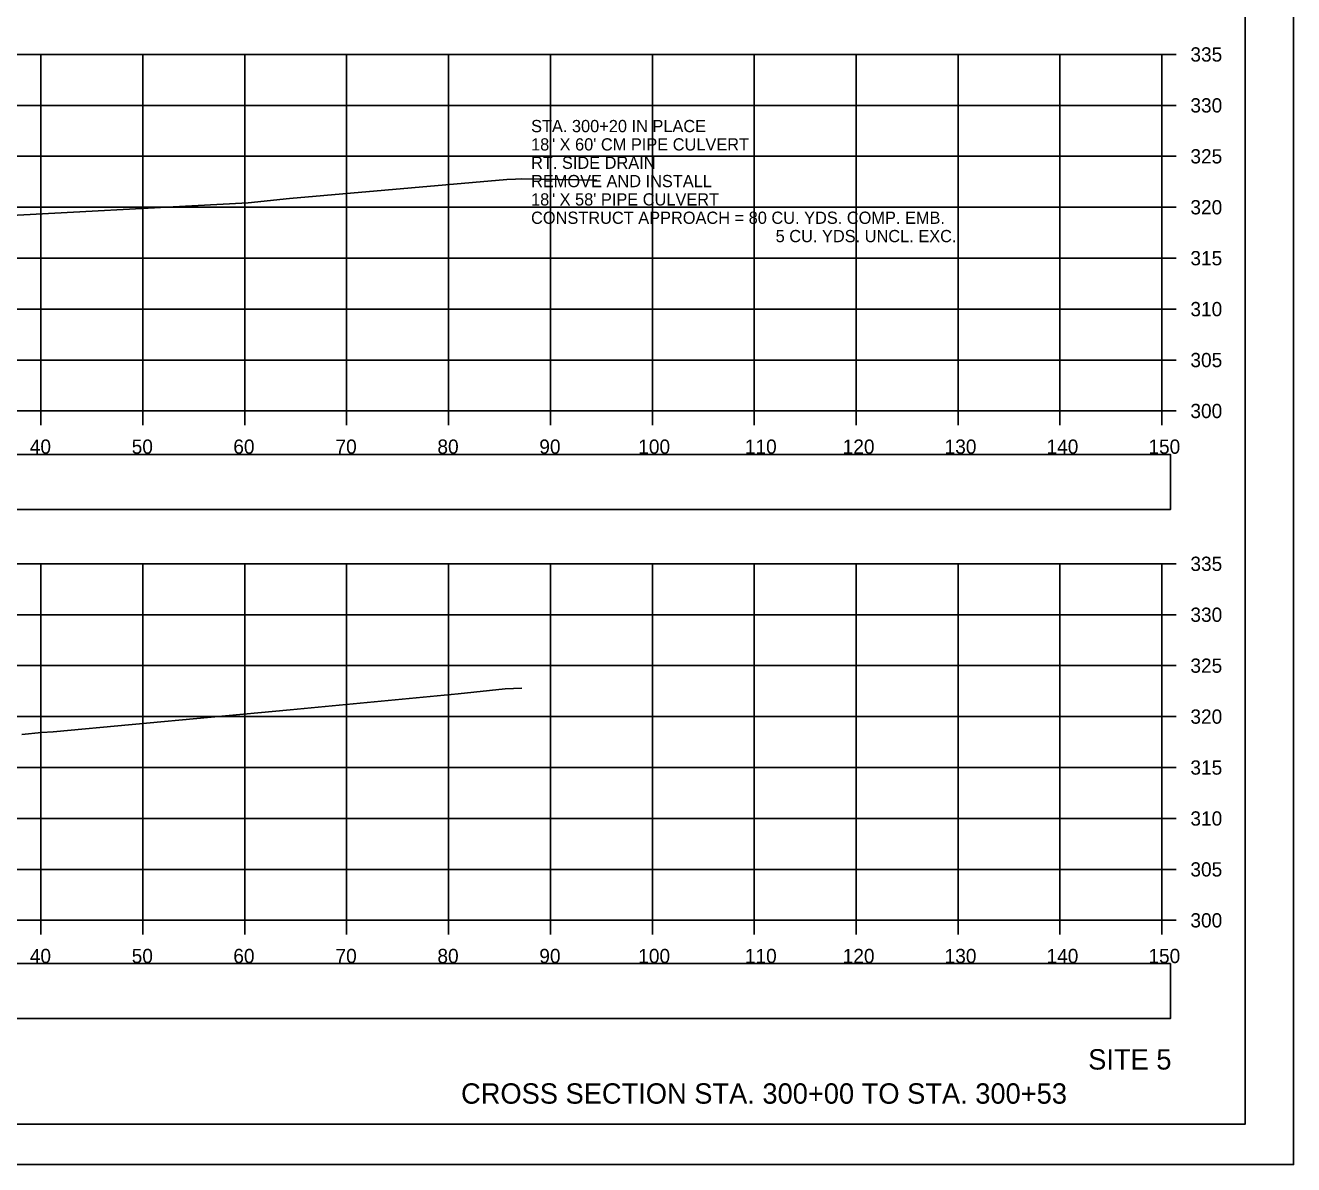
# Model space of a CAD drawing. Extents: x 1376273 to 1384221, y 378927 to 384592.
# Drawn here: x 1381396.8 to 1381521.3, y 379898.5 to 380010.3 of the extents above; entities that cross this region are included whole.
import ezdxf

# ---------------------------------------------------------------- set-up
doc = ezdxf.new("R2010")
doc.units = 0
for name, color, linetype in [('R_Axis', 7, 'Continuous'), ('R_Axis Annot', 7, 'Continuous'), ('R_Border', 7, 'Continuous'), ('R_Draft', 7, 'Continuous'), ('R_Exist Surface', 7, 'Continuous'), ('R_Grid', 7, 'Continuous'), ('R_No Plot', 7, 'Continuous'), ('R_Water', 7, 'Continuous')]:
    doc.layers.add(name, color=color, linetype=linetype)

msp = doc.modelspace()

# ---------------------------------------------------------------- linework, layer by layer
at = {"layer": 'R_Axis'}
for p, q in [((1381508.35, 379972.48), (1381508.35, 380007.48)), ((1381509.75, 380007.48), (1381508.35, 380007.48)), ((1381509.75, 380002.48), (1381508.35, 380002.48)), ((1381509.75, 379997.48), (1381508.35, 379997.48)), ((1381509.75, 379992.48), (1381508.35, 379992.48)), ((1381509.75, 379987.48), (1381508.35, 379987.48)), ((1381509.75, 379982.48), (1381508.35, 379982.48)), ((1381509.75, 379977.48), (1381508.35, 379977.48)), ((1381208.35, 379972.48), (1381508.35, 379972.48)), ((1381398.35, 379971.08), (1381398.35, 379972.48)), ((1381408.35, 379971.08), (1381408.35, 379972.48)), ((1381418.35, 379971.08), (1381418.35, 379972.48)), ((1381428.35, 379971.08), (1381428.35, 379972.48)), ((1381438.35, 379971.08), (1381438.35, 379972.48)), ((1381448.35, 379971.08), (1381448.35, 379972.48)), ((1381458.35, 379971.08), (1381458.35, 379972.48)), ((1381468.35, 379971.08), (1381468.35, 379972.48)), ((1381478.35, 379971.08), (1381478.35, 379972.48)), ((1381488.35, 379971.08), (1381488.35, 379972.48)), ((1381498.35, 379971.08), (1381498.35, 379972.48)), ((1381508.35, 379971.08), (1381508.35, 379972.48)), ((1381509.75, 379972.48), (1381508.35, 379972.48)), ((1381508.35, 379922.48), (1381508.35, 379957.48)), ((1381509.75, 379957.48), (1381508.35, 379957.48)), ((1381509.75, 379952.48), (1381508.35, 379952.48)), ((1381509.75, 379947.48), (1381508.35, 379947.48)), ((1381509.75, 379942.48), (1381508.35, 379942.48)), ((1381509.75, 379937.48), (1381508.35, 379937.48)), ((1381509.75, 379932.48), (1381508.35, 379932.48)), ((1381509.75, 379927.48), (1381508.35, 379927.48)), ((1381208.35, 379922.48), (1381508.35, 379922.48)), ((1381398.35, 379921.08), (1381398.35, 379922.48)), ((1381408.35, 379921.08), (1381408.35, 379922.48)), ((1381418.35, 379921.08), (1381418.35, 379922.48)), ((1381428.35, 379921.08), (1381428.35, 379922.48)), ((1381438.35, 379921.08), (1381438.35, 379922.48)), ((1381448.35, 379921.08), (1381448.35, 379922.48)), ((1381458.35, 379921.08), (1381458.35, 379922.48)), ((1381468.35, 379921.08), (1381468.35, 379922.48)), ((1381478.35, 379921.08), (1381478.35, 379922.48)), ((1381488.35, 379921.08), (1381488.35, 379922.48)), ((1381498.35, 379921.08), (1381498.35, 379922.48)), ((1381508.35, 379921.08), (1381508.35, 379922.48)), ((1381509.75, 379922.48), (1381508.35, 379922.48))]:
    msp.add_line(p, q, dxfattribs=at)
at = {"layer": 'R_Axis Annot'}
for points in [[(1381207.5, 379962.8), (1381509.19, 379962.8), (1381509.19, 379968.21), (1381207.5, 379968.21)], [(1381207.5, 379912.83), (1381509.19, 379912.83), (1381509.19, 379918.24), (1381207.5, 379918.24)]]:
    msp.add_lwpolyline(points, close=True, dxfattribs=at)
at = {"layer": 'R_Border'}
for q in [(1381516.53, 380107.94), (1381200.35, 379902.48)]:
    msp.add_line((1381516.53, 379902.48), q, dxfattribs=at)
at = {"layer": 'R_Exist Surface'}
for points in [[(1381391.76, 379991.48), (1381404.58, 379992.15), (1381405.79, 379992.24), (1381418.69, 379992.92), (1381422.76, 379993.35), (1381444.08, 379995.19), (1381444.93, 379995.24), (1381445.5, 379995.26), (1381452.91, 379995.13)], [(1381396.48, 379940.73), (1381398.42, 379940.91), (1381399.57, 379941), (1381422.82, 379943.15), (1381439.31, 379944.72), (1381443.92, 379945.2), (1381445.53, 379945.26)]]:
    msp.add_lwpolyline(points, dxfattribs=at)
at = {"layer": 'R_Grid'}
for p, q in [((1381208.35, 380007.48), (1381508.35, 380007.48)), ((1381398.35, 379972.48), (1381398.35, 380007.48)), ((1381408.35, 379972.48), (1381408.35, 380007.48)), ((1381418.35, 379972.48), (1381418.35, 380007.48)), ((1381428.35, 379972.48), (1381428.35, 380007.48)), ((1381438.35, 379972.48), (1381438.35, 380007.48)), ((1381448.35, 379972.48), (1381448.35, 380007.48)), ((1381458.35, 379972.48), (1381458.35, 380007.48)), ((1381468.35, 379972.48), (1381468.35, 380007.48)), ((1381478.35, 379972.48), (1381478.35, 380007.48)), ((1381488.35, 379972.48), (1381488.35, 380007.48)), ((1381498.35, 379972.48), (1381498.35, 380007.48)), ((1381508.35, 379972.48), (1381508.35, 380007.48)), ((1381208.35, 380002.48), (1381508.35, 380002.48)), ((1381208.35, 379997.48), (1381508.35, 379997.48)), ((1381208.35, 379992.48), (1381508.35, 379992.48)), ((1381208.35, 379987.48), (1381508.35, 379987.48)), ((1381208.35, 379982.48), (1381508.35, 379982.48)), ((1381208.35, 379977.48), (1381508.35, 379977.48)), ((1381208.35, 379972.48), (1381508.35, 379972.48)), ((1381208.35, 379957.48), (1381508.35, 379957.48)), ((1381398.35, 379922.48), (1381398.35, 379957.48)), ((1381408.35, 379922.48), (1381408.35, 379957.48)), ((1381418.35, 379922.48), (1381418.35, 379957.48)), ((1381428.35, 379922.48), (1381428.35, 379957.48)), ((1381438.35, 379922.48), (1381438.35, 379957.48)), ((1381448.35, 379922.48), (1381448.35, 379957.48)), ((1381458.35, 379922.48), (1381458.35, 379957.48)), ((1381468.35, 379922.48), (1381468.35, 379957.48)), ((1381478.35, 379922.48), (1381478.35, 379957.48)), ((1381488.35, 379922.48), (1381488.35, 379957.48)), ((1381498.35, 379922.48), (1381498.35, 379957.48)), ((1381508.35, 379922.48), (1381508.35, 379957.48)), ((1381208.35, 379952.48), (1381508.35, 379952.48)), ((1381208.35, 379947.48), (1381508.35, 379947.48)), ((1381208.35, 379942.48), (1381508.35, 379942.48)), ((1381208.35, 379937.48), (1381508.35, 379937.48)), ((1381208.35, 379932.48), (1381508.35, 379932.48)), ((1381208.35, 379927.48), (1381508.35, 379927.48)), ((1381208.35, 379922.48), (1381508.35, 379922.48))]:
    msp.add_line(p, q, dxfattribs=at)
at = {"layer": 'R_No Plot'}
msp.add_line((1381187.95, 379898.5), (1381521.28, 379898.5), dxfattribs=at)
for points in [[(1381187.94, 380111.83), (1381521.28, 380111.83), (1381521.28, 379898.5), (1381187.94, 379898.5)], [(1381434.27, 380107.94), (1381434.27, 380098.06), (1381470, 380098.06), (1381470, 380095.14), (1381493.2, 380095.14), (1381493.2, 380070.81), (1381516.53, 380070.81), (1381516.53, 379902.48), (1381200.35, 379902.48), (1381200.35, 380107.94)]]:
    msp.add_lwpolyline(points, close=True, dxfattribs=at)

# ---------------------------------------------------------------- texts
at = {"layer": 'R_Axis Annot'}
for s, p in [('335', (1381511.15, 380006.78)), ('330', (1381511.15, 380001.78)), ('325', (1381511.15, 379996.78)), ('320', (1381511.15, 379991.78)), ('315', (1381511.15, 379986.78)), ('310', (1381511.15, 379981.78)), ('305', (1381511.15, 379976.78)), ('300', (1381511.15, 379971.78)), ('40', (1381397.26, 379968.28)), ('50', (1381407.26, 379968.28)), ('60', (1381417.23, 379968.28)), ('70', (1381427.26, 379968.28)), ('80', (1381437.26, 379968.28)), ('90', (1381447.26, 379968.28)), ('100', (1381456.97, 379968.28)), ('110', (1381467.43, 379968.28)), ('120', (1381477.03, 379968.28)), ('130', (1381487.03, 379968.28)), ('140', (1381497.03, 379968.28)), ('150', (1381507.03, 379968.28)), ('335', (1381511.15, 379956.78)), ('330', (1381511.15, 379951.78)), ('325', (1381511.15, 379946.78)), ('320', (1381511.15, 379941.78)), ('315', (1381511.15, 379936.78)), ('310', (1381511.15, 379931.78)), ('305', (1381511.15, 379926.78)), ('300', (1381511.15, 379921.78)), ('40', (1381397.26, 379918.28)), ('50', (1381407.26, 379918.28)), ('60', (1381417.23, 379918.28)), ('70', (1381427.26, 379918.28)), ('80', (1381437.26, 379918.28)), ('90', (1381447.26, 379918.28)), ('100', (1381456.97, 379918.28)), ('110', (1381467.43, 379918.28)), ('120', (1381477.03, 379918.28)), ('130', (1381487.03, 379918.28)), ('140', (1381497.03, 379918.28)), ('150', (1381507.03, 379918.28))]:
    msp.add_text(s, height=1.4, dxfattribs=at).set_placement(p)
at = {"layer": 'R_Draft'}
for s, p in [('SITE 5', (1381501.12, 379907.83)), ('CROSS SECTION STA. 300+00 TO STA. 300+53', (1381439.58, 379904.48))]:
    msp.add_text(s, height=2, dxfattribs=at).set_placement(p)
at = {"layer": 'R_Water'}
for s, p in [('STA. 300+20 IN PLACE', (1381446.45, 379999.85)), ('18" X 60\' CM PIPE CULVERT', (1381446.45, 379998.05)), ('RT. SIDE DRAIN', (1381446.45, 379996.25)), ('REMOVE AND INSTALL', (1381446.45, 379994.45)), ('18" X 58\' PIPE CULVERT', (1381446.45, 379992.65)), ('CONSTRUCT APPROACH = 80 CU. YDS. COMP. EMB.', (1381446.45, 379990.85)), ('5 CU. YDS. UNCL. EXC.', (1381470.45, 379989.05))]:
    msp.add_text(s, height=1.2, dxfattribs=at).set_placement(p)

doc.saveas('drawing.dxf')
